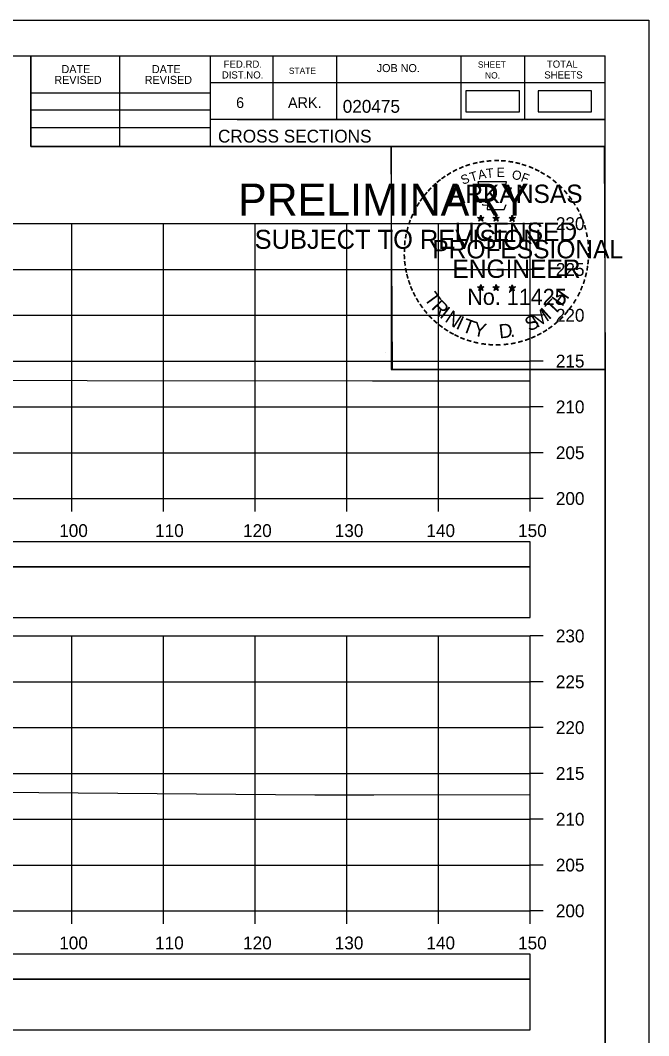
# Model space of a CAD drawing. Extents: x 1386544 to 1388153, y 379785 to 390999.
# Drawn here: x 1387454.1 to 1387522.6, y 390674.8 to 390785.6 of the extents above; entities that cross this region are included whole.
import ezdxf

# ---------------------------------------------------------------- set-up
doc = ezdxf.new("R2010")
doc.units = 0
for name, color, linetype in [('R_Axis', 7, 'Continuous'), ('R_Axis Annot', 7, 'Continuous'), ('R_Border', 7, 'Continuous'), ('R_Border PE', 7, 'Continuous'), ('R_Border Prem', 7, 'Continuous'), ('R_Exist Surface', 7, 'Continuous'), ('R_Grid', 7, 'Continuous'), ('R_No Plot', 7, 'Continuous'), ('S_SHOULDER', 7, 'Continuous')]:
    doc.layers.add(name, color=color, linetype=linetype)

msp = doc.modelspace()

# ---------------------------------------------------------------- linework, layer by layer
at = {"layer": 'R_Axis'}
for p, q in [((1387509.68, 390733.41), (1387509.68, 390763.41)), ((1387511.08, 390763.41), (1387509.68, 390763.41)), ((1387511.08, 390758.41), (1387509.68, 390758.41)), ((1387511.08, 390753.41), (1387509.68, 390753.41)), ((1387511.08, 390748.41), (1387509.68, 390748.41)), ((1387511.08, 390743.41), (1387509.68, 390743.41)), ((1387511.08, 390738.41), (1387509.68, 390738.41)), ((1387209.68, 390733.41), (1387509.68, 390733.41)), ((1387459.68, 390732.01), (1387459.68, 390733.41)), ((1387469.68, 390732.01), (1387469.68, 390733.41)), ((1387479.68, 390732.01), (1387479.68, 390733.41)), ((1387489.68, 390732.01), (1387489.68, 390733.41)), ((1387499.68, 390732.01), (1387499.68, 390733.41)), ((1387509.68, 390732.01), (1387509.68, 390733.41)), ((1387511.08, 390733.41), (1387509.68, 390733.41)), ((1387509.68, 390688.41), (1387509.68, 390718.41)), ((1387511.08, 390718.41), (1387509.68, 390718.41)), ((1387511.08, 390713.41), (1387509.68, 390713.41)), ((1387511.08, 390708.41), (1387509.68, 390708.41)), ((1387511.08, 390703.41), (1387509.68, 390703.41)), ((1387511.08, 390698.41), (1387509.68, 390698.41)), ((1387511.08, 390693.41), (1387509.68, 390693.41)), ((1387209.68, 390688.41), (1387509.68, 390688.41)), ((1387459.68, 390687.01), (1387459.68, 390688.41)), ((1387469.68, 390687.01), (1387469.68, 390688.41)), ((1387479.68, 390687.01), (1387479.68, 390688.41)), ((1387489.68, 390687.01), (1387489.68, 390688.41)), ((1387499.68, 390687.01), (1387499.68, 390688.41)), ((1387509.68, 390687.01), (1387509.68, 390688.41)), ((1387511.08, 390688.41), (1387509.68, 390688.41))]:
    msp.add_line(p, q, dxfattribs=at)
at = {"layer": 'R_Axis Annot'}
for points in [[(1387438.7, 390725.97), (1387509.68, 390725.97), (1387509.68, 390728.68), (1387438.7, 390728.68)], [(1387438.7, 390720.44), (1387509.68, 390720.44), (1387509.68, 390725.97), (1387438.7, 390725.97)], [(1387438.7, 390680.97), (1387509.68, 390680.97), (1387509.68, 390683.68), (1387438.7, 390683.68)], [(1387438.7, 390675.44), (1387509.68, 390675.44), (1387509.68, 390680.97), (1387438.7, 390680.97)]]:
    msp.add_lwpolyline(points, close=True, dxfattribs=at)
at = {"layer": 'R_Border'}
for p, q in [((1387201.68, 390781.71), (1387517.86, 390781.71)), ((1387455.22, 390771.83), (1387455.22, 390781.71)), ((1387464.9, 390771.83), (1387464.9, 390781.71)), ((1387474.76, 390781.71), (1387474.76, 390771.83)), ((1387481.6, 390781.71), (1387481.6, 390774.77)), ((1387488.54, 390781.71), (1387488.54, 390774.77)), ((1387502.12, 390781.71), (1387502.12, 390774.77)), ((1387509.06, 390781.71), (1387509.06, 390774.77)), ((1387517.86, 390576.25), (1387517.86, 390781.71)), ((1387517.86, 390778.77), (1387474.76, 390778.77)), ((1387517.86, 390778.79), (1387517.86, 390778.79)), ((1387455.22, 390777.69), (1387474.76, 390777.69)), ((1387455.22, 390775.83), (1387474.76, 390775.83)), ((1387517.86, 390774.77), (1387474.76, 390774.77)), ((1387477.72, 390774.77), (1387517.86, 390774.77)), ((1387455.22, 390773.89), (1387474.76, 390773.89)), ((1387517.86, 390771.83), (1387455.22, 390771.83))]:
    msp.add_line(p, q, dxfattribs=at)
at = {"layer": 'R_Border PE'}
for p, q in [((1387503.94, 390764.08), (1387504.29, 390763.97)), ((1387503.94, 390764.08), (1387504.19, 390764.04)), ((1387503.94, 390764.08), (1387504.18, 390763.96)), ((1387504.07, 390763.67), (1387504.29, 390763.97)), ((1387504.07, 390763.67), (1387504.2, 390763.92)), ((1387504.07, 390763.67), (1387504.29, 390763.89)), ((1387504.29, 390764.34), (1387504.25, 390764.08)), ((1387504.29, 390763.97), (1387504.29, 390764.34)), ((1387504.29, 390764.34), (1387504.34, 390764.09)), ((1387504.64, 390764.08), (1387504.29, 390763.97)), ((1387504.5, 390763.67), (1387504.29, 390763.97)), ((1387504.5, 390763.67), (1387504.29, 390763.89)), ((1387504.64, 390764.08), (1387504.35, 390764.03)), ((1387504.5, 390763.67), (1387504.37, 390763.96)), ((1387504.64, 390764.08), (1387504.43, 390763.98)), ((1387505.61, 390764.08), (1387505.96, 390763.97)), ((1387505.61, 390764.08), (1387505.86, 390764.04)), ((1387505.61, 390764.08), (1387505.85, 390763.96)), ((1387505.74, 390763.67), (1387505.96, 390763.97)), ((1387505.74, 390763.67), (1387505.87, 390763.92)), ((1387505.74, 390763.67), (1387505.96, 390763.89)), ((1387505.96, 390764.34), (1387505.92, 390764.08)), ((1387505.96, 390763.97), (1387505.96, 390764.34)), ((1387505.96, 390764.34), (1387506.01, 390764.09)), ((1387506.31, 390764.08), (1387505.96, 390763.97)), ((1387506.17, 390763.67), (1387505.96, 390763.97)), ((1387506.17, 390763.67), (1387505.96, 390763.89)), ((1387506.31, 390764.08), (1387506.02, 390764.03)), ((1387506.17, 390763.67), (1387506.04, 390763.96)), ((1387506.31, 390764.08), (1387506.1, 390763.98)), ((1387507.38, 390764.07), (1387507.72, 390763.96)), ((1387507.38, 390764.07), (1387507.63, 390764.02)), ((1387507.38, 390764.07), (1387507.61, 390763.95)), ((1387507.51, 390763.66), (1387507.72, 390763.96)), ((1387507.51, 390763.66), (1387507.63, 390763.91)), ((1387507.51, 390763.66), (1387507.72, 390763.88)), ((1387507.72, 390764.32), (1387507.68, 390764.07)), ((1387507.72, 390763.96), (1387507.72, 390764.32)), ((1387507.72, 390764.32), (1387507.77, 390764.07)), ((1387508.07, 390764.07), (1387507.72, 390763.96)), ((1387507.94, 390763.66), (1387507.72, 390763.96)), ((1387507.94, 390763.66), (1387507.72, 390763.88)), ((1387508.07, 390764.07), (1387507.79, 390764.02)), ((1387507.94, 390763.66), (1387507.8, 390763.95)), ((1387508.07, 390764.07), (1387507.87, 390763.97)), ((1387503.94, 390756.51), (1387504.29, 390756.4)), ((1387503.94, 390756.51), (1387504.19, 390756.46)), ((1387503.94, 390756.51), (1387504.17, 390756.39)), ((1387504.07, 390756.1), (1387504.29, 390756.4)), ((1387504.07, 390756.1), (1387504.2, 390756.34)), ((1387504.07, 390756.1), (1387504.28, 390756.32)), ((1387504.29, 390756.76), (1387504.25, 390756.51)), ((1387504.5, 390756.1), (1387504.28, 390756.31)), ((1387504.29, 390756.4), (1387504.29, 390756.76)), ((1387504.29, 390756.76), (1387504.34, 390756.51)), ((1387504.63, 390756.51), (1387504.29, 390756.4)), ((1387504.5, 390756.1), (1387504.29, 390756.4)), ((1387504.63, 390756.51), (1387504.35, 390756.46)), ((1387504.5, 390756.1), (1387504.36, 390756.39)), ((1387504.63, 390756.51), (1387504.43, 390756.41)), ((1387505.61, 390756.51), (1387505.96, 390756.4)), ((1387505.61, 390756.51), (1387505.86, 390756.46)), ((1387505.61, 390756.51), (1387505.84, 390756.39)), ((1387505.74, 390756.1), (1387505.96, 390756.4)), ((1387505.74, 390756.1), (1387505.87, 390756.34)), ((1387505.74, 390756.1), (1387505.95, 390756.32)), ((1387505.96, 390756.76), (1387505.91, 390756.51)), ((1387506.17, 390756.1), (1387505.95, 390756.31)), ((1387505.96, 390756.4), (1387505.96, 390756.76)), ((1387505.96, 390756.76), (1387506, 390756.51)), ((1387506.3, 390756.51), (1387505.96, 390756.4)), ((1387506.17, 390756.1), (1387505.96, 390756.4)), ((1387506.3, 390756.51), (1387506.02, 390756.46)), ((1387506.17, 390756.1), (1387506.03, 390756.39)), ((1387506.3, 390756.51), (1387506.1, 390756.41)), ((1387507.37, 390756.5), (1387507.72, 390756.39)), ((1387507.37, 390756.5), (1387507.63, 390756.45)), ((1387507.37, 390756.5), (1387507.61, 390756.38)), ((1387507.51, 390756.09), (1387507.72, 390756.39)), ((1387507.51, 390756.09), (1387507.63, 390756.33)), ((1387507.51, 390756.09), (1387507.72, 390756.31)), ((1387507.72, 390756.75), (1387507.68, 390756.5)), ((1387507.72, 390756.39), (1387507.72, 390756.75)), ((1387507.72, 390756.75), (1387507.77, 390756.5)), ((1387508.07, 390756.5), (1387507.72, 390756.39)), ((1387507.94, 390756.09), (1387507.72, 390756.39)), ((1387507.94, 390756.09), (1387507.72, 390756.3)), ((1387508.07, 390756.5), (1387507.78, 390756.45)), ((1387507.94, 390756.09), (1387507.8, 390756.38)), ((1387508.07, 390756.5), (1387507.87, 390756.4))]:
    msp.add_line(p, q, dxfattribs=at)
for points in [[(1387503.98, 390767.96), (1387504.25, 390767.13)], [(1387507.49, 390767.04), (1387507.64, 390767.32), (1387506.95, 390767.3), (1387507.1, 390767.96), (1387503.98, 390767.96)], [(1387504.47, 390765.54), (1387504.47, 390765.45), (1387505.04, 390765.43), (1387504.98, 390764.96), (1387506.85, 390764.96), (1387507.05, 390765.49)], [(1387504.29, 390764.34), (1387504.5, 390763.67), (1387503.94, 390764.08), (1387504.64, 390764.08), (1387504.07, 390763.67), (1387504.29, 390764.34)], [(1387505.96, 390764.34), (1387506.17, 390763.67), (1387505.61, 390764.08), (1387506.31, 390764.08), (1387505.74, 390763.67), (1387505.96, 390764.34)], [(1387507.72, 390764.32), (1387507.94, 390763.66), (1387507.38, 390764.07), (1387508.07, 390764.07), (1387507.51, 390763.66), (1387507.72, 390764.32)], [(1387504.29, 390756.76), (1387504.5, 390756.1), (1387503.94, 390756.51), (1387504.63, 390756.51), (1387504.07, 390756.1), (1387504.29, 390756.76)], [(1387505.96, 390756.76), (1387506.17, 390756.1), (1387505.61, 390756.51), (1387506.3, 390756.51), (1387505.74, 390756.1), (1387505.96, 390756.76)], [(1387507.72, 390756.75), (1387507.94, 390756.09), (1387507.37, 390756.5), (1387508.07, 390756.5), (1387507.51, 390756.09), (1387507.72, 390756.75)]]:
    msp.add_lwpolyline(points, dxfattribs=at)
for centre, radius in [((1387504.29, 390763.97), 0.172), ((1387504.29, 390763.97), 0.145), ((1387504.29, 390763.97), 0.116), ((1387504.29, 390763.97), 0.0991), ((1387504.29, 390763.97), 0.0747), ((1387504.29, 390763.97), 0.0495), ((1387504.29, 390763.97), 0.0296), ((1387505.96, 390763.97), 0.172), ((1387505.96, 390763.97), 0.145), ((1387505.96, 390763.97), 0.116), ((1387505.96, 390763.97), 0.0991), ((1387505.96, 390763.97), 0.0747), ((1387505.96, 390763.97), 0.0495), ((1387505.96, 390763.97), 0.0296), ((1387507.72, 390763.96), 0.172), ((1387507.72, 390763.96), 0.145), ((1387507.72, 390763.96), 0.116), ((1387507.72, 390763.96), 0.0991), ((1387507.72, 390763.96), 0.0747), ((1387507.72, 390763.96), 0.0495), ((1387507.72, 390763.96), 0.0296), ((1387504.29, 390756.4), 0.172), ((1387504.29, 390756.4), 0.145), ((1387504.29, 390756.4), 0.116), ((1387504.29, 390756.4), 0.0991), ((1387504.29, 390756.4), 0.0747), ((1387504.29, 390756.4), 0.0495), ((1387504.29, 390756.4), 0.0296), ((1387505.95, 390756.4), 0.172), ((1387505.95, 390756.4), 0.145), ((1387505.95, 390756.4), 0.116), ((1387505.95, 390756.4), 0.0991), ((1387505.95, 390756.4), 0.0747), ((1387505.95, 390756.4), 0.0495), ((1387505.95, 390756.4), 0.0296), ((1387507.72, 390756.39), 0.172), ((1387507.72, 390756.39), 0.145), ((1387507.72, 390756.39), 0.116), ((1387507.72, 390756.39), 0.0991), ((1387507.72, 390756.39), 0.0747), ((1387507.72, 390756.39), 0.0495), ((1387507.72, 390756.39), 0.0296)]:
    msp.add_circle(centre, radius, dxfattribs=at)
at = {"layer": 'R_Exist Surface'}
for points in [[(1387209.68, 390746.66), (1387219.13, 390746.62), (1387254.79, 390746.47), (1387254.84, 390746.47), (1387254.9, 390746.47), (1387306.36, 390746.53), (1387312.57, 390746.5), (1387351.05, 390746.33), (1387379.3, 390746.33), (1387398.1, 390746.34), (1387420.23, 390746.37), (1387445.11, 390746.37), (1387461.35, 390746.29), (1387492.49, 390746.24), (1387502.85, 390746.24), (1387509.68, 390746.25)], [(1387209.68, 390701.69), (1387214.83, 390701.64), (1387225.87, 390701.6), (1387253.17, 390701.49), (1387291.86, 390701.61), (1387305.75, 390701.64), (1387343.16, 390701.4), (1387347.51, 390701.38), (1387393.94, 390701.3), (1387394.14, 390701.3), (1387437.33, 390701.47), (1387438.85, 390701.47), (1387486.18, 390701.08), (1387489.34, 390701.06), (1387492.61, 390701.07), (1387509.68, 390701.1)]]:
    msp.add_lwpolyline(points, dxfattribs=at)
at = {"layer": 'R_Grid'}
for p, q in [((1387209.68, 390763.41), (1387509.68, 390763.41)), ((1387459.68, 390733.41), (1387459.68, 390763.41)), ((1387469.68, 390733.41), (1387469.68, 390763.41)), ((1387479.68, 390733.41), (1387479.68, 390763.41)), ((1387489.68, 390733.41), (1387489.68, 390763.41)), ((1387499.68, 390733.41), (1387499.68, 390763.41)), ((1387509.68, 390733.41), (1387509.68, 390763.41)), ((1387209.68, 390758.41), (1387509.68, 390758.41)), ((1387209.68, 390753.41), (1387509.68, 390753.41)), ((1387209.68, 390748.41), (1387509.68, 390748.41)), ((1387209.68, 390743.41), (1387509.68, 390743.41)), ((1387209.68, 390738.41), (1387509.68, 390738.41)), ((1387209.68, 390733.41), (1387509.68, 390733.41)), ((1387209.68, 390718.41), (1387509.68, 390718.41)), ((1387459.68, 390688.41), (1387459.68, 390718.41)), ((1387469.68, 390688.41), (1387469.68, 390718.41)), ((1387479.68, 390688.41), (1387479.68, 390718.41)), ((1387489.68, 390688.41), (1387489.68, 390718.41)), ((1387499.68, 390688.41), (1387499.68, 390718.41)), ((1387509.68, 390688.41), (1387509.68, 390718.41)), ((1387209.68, 390713.41), (1387509.68, 390713.41)), ((1387209.68, 390708.41), (1387509.68, 390708.41)), ((1387209.68, 390703.41), (1387509.68, 390703.41)), ((1387209.68, 390698.41), (1387509.68, 390698.41)), ((1387209.68, 390693.41), (1387509.68, 390693.41)), ((1387209.68, 390688.41), (1387509.68, 390688.41))]:
    msp.add_line(p, q, dxfattribs=at)
at = {"layer": 'R_No Plot'}
for p, q in [((1387189.28, 390785.6), (1387522.61, 390785.6)), ((1387493.89, 390749.37), (1387493.89, 390749.37))]:
    msp.add_line(p, q, dxfattribs=at)
for points in [[(1387189.27, 390785.6), (1387522.61, 390785.6), (1387522.61, 390572.26), (1387189.27, 390572.26)], [(1387435.6, 390781.71), (1387455.22, 390781.71), (1387455.22, 390771.83), (1387471.33, 390771.83), (1387494.53, 390771.83), (1387494.53, 390747.49), (1387517.86, 390747.49), (1387517.86, 390576.25), (1387201.68, 390576.25), (1387201.68, 390781.71)], [(1387494.53, 390771.83), (1387517.74, 390771.83), (1387517.86, 390747.49), (1387494.65, 390747.49)]]:
    msp.add_lwpolyline(points, close=True, dxfattribs=at)
at = {"layer": 'S_SHOULDER'}
for points in [[(1387502.67, 390775.61), (1387508.5, 390775.61), (1387508.5, 390777.92), (1387502.67, 390777.92)], [(1387510.54, 390775.61), (1387516.37, 390775.61), (1387516.37, 390777.92), (1387510.54, 390777.92)]]:
    msp.add_lwpolyline(points, close=True, dxfattribs=at)

# ---------------------------------------------------------------- texts
at = {"layer": 'R_Axis Annot'}
for s, p in [('230', (1387512.48, 390762.71)), ('225', (1387512.48, 390757.71)), ('220', (1387512.48, 390752.71)), ('215', (1387512.48, 390747.71)), ('210', (1387512.48, 390742.71)), ('205', (1387512.48, 390737.71)), ('200', (1387512.48, 390732.71)), ('100', (1387458.3, 390729.21)), ('110', (1387468.76, 390729.21)), ('120', (1387478.36, 390729.21)), ('130', (1387488.36, 390729.21)), ('140', (1387498.36, 390729.21)), ('150', (1387508.36, 390729.21)), ('230', (1387512.48, 390717.71)), ('225', (1387512.48, 390712.71)), ('220', (1387512.48, 390707.71)), ('215', (1387512.48, 390702.71)), ('210', (1387512.48, 390697.71)), ('205', (1387512.48, 390692.71)), ('200', (1387512.48, 390687.71)), ('100', (1387458.3, 390684.21)), ('110', (1387468.76, 390684.21)), ('120', (1387478.36, 390684.21)), ('130', (1387488.36, 390684.21)), ('140', (1387498.36, 390684.21)), ('150', (1387508.36, 390684.21))]:
    msp.add_text(s, height=1.4, dxfattribs=at).set_placement(p)
at = {"layer": 'R_Border'}
for s, height, p in [('DATE', 0.879, (1387458.55, 390779.84)), ('DATE', 0.879, (1387468.41, 390779.84)), ('FED.RD.', 0.782, (1387476.24, 390780.43)), ('STATE', 0.684, (1387483.36, 390779.75)), ('JOB NO.', 0.879, (1387492.94, 390779.95)), ('SHEET', 0.684, (1387503.98, 390780.43)), ('TOTAL', 0.782, (1387511.5, 390780.43)), ('REVISED', 0.879, (1387457.77, 390778.66)), ('REVISED', 0.879, (1387467.63, 390778.66)), ('DIST.NO.', 0.782, (1387476.04, 390779.25)), ('NO.', 0.684, (1387504.76, 390779.25)), ('SHEETS', 0.782, (1387511.22, 390779.25)), ('6', 1.17, (1387477.6, 390776.03)), ('ARK.', 1.172, (1387483.26, 390776.03)), ('020475', 1.4, (1387489.23, 390775.51)), ('CROSS SECTIONS', 1.4, (1387475.62, 390772.26))]:
    msp.add_text(s, height=height, rotation=360, dxfattribs=at).set_placement(p)
at = {"layer": 'R_Border PE'}
for s, height, rotation, p in [('-', 1.6, 10.2193, (1387504.16, 390769.49)), ('-', 1.6, 5.8968, (1387504.89, 390769.6)), ('-', 1.6, 0.1862, (1387505.66, 390769.67)), ('-', 1.6, 357.743, (1387506.38, 390769.66)), ('-', 1.6, 352.1617, (1387507.13, 390769.6)), ('-', 1.6, 28.7918, (1387501.46, 390768.5)), ('-', 1.6, 24.3072, (1387502.1, 390768.82)), ('-', 1.6, 19.1761, (1387502.73, 390769.09)), ('-', 1.6, 13.6301, (1387503.48, 390769.33)), ('A', 1, 11.2132, (1387504.08, 390768.22)), ('T', 1, 6.0228, (1387504.93, 390768.39)), ('E', 1, 0.8323, (1387506.03, 390768.5)), ('O', 1, 350.4515, (1387507.63, 390768.29)), ('-', 1.6, 347.2049, (1387507.84, 390769.49)), ('-', 1.6, 342.3362, (1387508.48, 390769.33)), ('-', 1.6, 337.8551, (1387509.21, 390769.11)), ('-', 1.6, 334.1211, (1387509.85, 390768.84)), ('-', 1.6, 38.9507, (1387499.81, 390767.36)), ('-', 1.6, 36.2317, (1387500.29, 390767.74)), ('-', 1.6, 34.0636, (1387500.87, 390768.13)), ('S', 1, 21.594, (1387502.34, 390767.64)), ('T', 1, 16.4036, (1387503.25, 390767.97)), ('F', 1, 340.0707, (1387508.59, 390768.06)), ('-', 1.6, 329.6409, (1387510.42, 390768.56)), ('-', 1.6, 325.8627, (1387511.07, 390768.2)), ('-', 1.6, 320.5297, (1387511.68, 390767.77)), ('-', 1.6, 48.423, (1387498.93, 390766.46)), ('-', 1.6, 42.9622, (1387499.38, 390766.94)), ('ARKANSAS', 2, 360, (1387500.83, 390765.67)), ('-', 1.6, 315.5786, (1387512.28, 390767.28)), ('-', 1.6, 309.8797, (1387512.85, 390766.73)), ('-', 1.6, 54.2325, (1387498.11, 390765.41)), ('-', 1.6, 50.6142, (1387498.53, 390765.98)), ('-', 1.6, 306.6522, (1387513.37, 390766.13)), ('-', 1.6, 62.8713, (1387497.48, 390764.27)), ('-', 1.6, 58.0706, (1387497.79, 390764.88)), ('-', 1.4, 303.6753, (1387513.86, 390765.56)), ('-', 1.6, 299.6684, (1387514.18, 390764.95)), ('-', 1.6, 72.3945, (1387497, 390763.03)), ('-', 1.6, 67.7743, (1387497.22, 390763.66)), ('DWB', 0.01, 360, (1387504.28, 390763.97)), ('DWB', 0.01, 360, (1387505.95, 390763.97)), ('DWB', 0.01, 360, (1387507.71, 390763.95)), ('-', 1.6, 294.6628, (1387514.5, 390764.34)), ('-', 1.6, 290.5728, (1387514.76, 390763.77)), ('-', 1.6, 75.461, (1387496.8, 390762.31)), ('LICENSED', 2, 360, (1387501.43, 390761.52)), ('-', 1.6, 285.1233, (1387514.99, 390763.19)), ('-', 1.6, 85.1863, (1387496.59, 390760.91)), ('-', 1.6, 81.2013, (1387496.67, 390761.6)), ('PROFESSIONAL', 2, 360, (1387499.01, 390759.62)), ('-', 1.6, 280.5493, (1387515.19, 390762.44)), ('-', 1.6, 276.5962, (1387515.35, 390761.68)), ('-', 1.6, 89.0622, (1387496.57, 390760.21)), ('-', 1.6, 274.3301, (1387515.41, 390760.95)), ('-', 1.6, 94.1959, (1387496.6, 390759.48)), ('-', 1.6, 98.9479, (1387496.68, 390758.82)), ('ENGINEER', 2, 360, (1387501.2, 390757.49)), ('-', 1.6, 263.5172, (1387515.43, 390759.66)), ('-', 1.6, 269.9407, (1387515.45, 390760.32)), ('-', 1.6, 101.7149, (1387496.81, 390758.08)), ('-', 1.6, 255.7626, (1387515.25, 390758.32)), ('-', 1.6, 260.9953, (1387515.36, 390759)), ('-', 1.6, 105.4578, (1387496.97, 390757.49)), ('-', 1.6, 109.0874, (1387497.19, 390756.86)), ('-', 1.6, 252.8681, (1387515.07, 390757.6)), ('-', 1.6, 114.0643, (1387497.44, 390756.26)), ('-', 1.6, 115.7289, (1387497.75, 390755.64)), ('T', 1.54, 306.0406, (1387498.05, 390755.24)), ('No. 11425', 1.757, 360, (1387502.82, 390754.54)), ('DWB', 0.01, 360, (1387504.27, 390756.39)), ('DWB', 0.01, 360, (1387505.94, 390756.39)), ('DWB', 0.01, 360, (1387507.71, 390756.38)), ('H', 1.54, 54.6088, (1387513.17, 390754.27)), ('-', 1.6, 244.6197, (1387514.58, 390756.3)), ('-', 1.6, 247.8887, (1387514.84, 390756.93)), ('-', 1.6, 120.4471, (1387498.1, 390755.06)), ('R', 1.54, 314.005, (1387498.81, 390754.19)), ('T', 1.54, 46.6444, (1387512.28, 390753.33)), ('-', 1.6, 239.0712, (1387514.19, 390755.55)), ('-', 1.6, 125.8934, (1387498.51, 390754.5)), ('-', 1.6, 130.7181, (1387498.97, 390753.94)), ('I', 1.54, 321.9694, (1387499.71, 390753.26)), ('N', 1.54, 326.5002, (1387500.28, 390752.78)), ('M', 1.54, 32.6563, (1387510.43, 390752)), ('I', 1.54, 42.1136, (1387511.71, 390752.85)), ('-', 1.6, 231.2538, (1387513.35, 390754.33)), ('-', 1.6, 233.8452, (1387513.78, 390754.9)), ('-', 1.6, 134.2238, (1387499.49, 390753.4)), ('-', 1.6, 138.9338, (1387500.01, 390752.94)), ('I', 1.54, 335.3603, (1387501.48, 390752)), ('T', 1.54, 339.8912, (1387502.14, 390751.67)), ('Y', 1.54, 347.8556, (1387503.36, 390751.23)), ('S', 1.54, 26.9312, (1387509.59, 390751.6)), ('-', 1.6, 221.0851, (1387512.35, 390753.26)), ('-', 1.6, 225.7653, (1387512.88, 390753.77)), ('-', 1.6, 144.6463, (1387500.57, 390752.53)), ('-', 1.6, 148.0898, (1387501.13, 390752.16)), ('-', 1.6, 151.5704, (1387501.71, 390751.83)), ('D', 1.54, 6.3969, (1387506.35, 390750.87)), ('-', 1.6, 207.3568, (1387510.71, 390752.05)), ('-', 1.6, 212.2491, (1387511.27, 390752.4)), ('-', 1.6, 215.7363, (1387511.8, 390752.79)), ('-', 1.6, 154.6002, (1387502.23, 390751.59)), ('-', 1.6, 158.5612, (1387502.85, 390751.33)), ('-', 1.6, 162.7983, (1387503.54, 390751.12)), ('-', 1.6, 167.5555, (1387504.25, 390750.96)), ('-', 1.6, 173.1155, (1387505.03, 390750.85)), ('-', 1.6, 185.8167, (1387507.33, 390750.89)), ('-', 1.6, 191.2858, (1387508.06, 390751.02)), ('.', 1.54, 13.7642, (1387507.54, 390750.99)), ('-', 1.6, 195.4743, (1387508.79, 390751.22)), ('-', 1.6, 200.7184, (1387509.47, 390751.46)), ('-', 1.6, 204.2516, (1387510.09, 390751.73)), ('-', 1.6, 176.5183, (1387505.77, 390750.79)), ('-', 1.6, 181.5918, (1387506.52, 390750.81))]:
    msp.add_text(s, height=height, rotation=rotation, dxfattribs=at).set_placement(p)
at = {"layer": 'R_Border Prem'}
for s, height, p in [('PRELIMINARY', 3.5, (1387477.81, 390764.29)), ('DWB', 0.01, (1387478.55, 390766.14)), ('SUBJECT TO REVISION', 2.0751, (1387479.62, 390760.66))]:
    msp.add_text(s, height=height, rotation=360, dxfattribs=at).set_placement(p)

doc.saveas('drawing.dxf')
